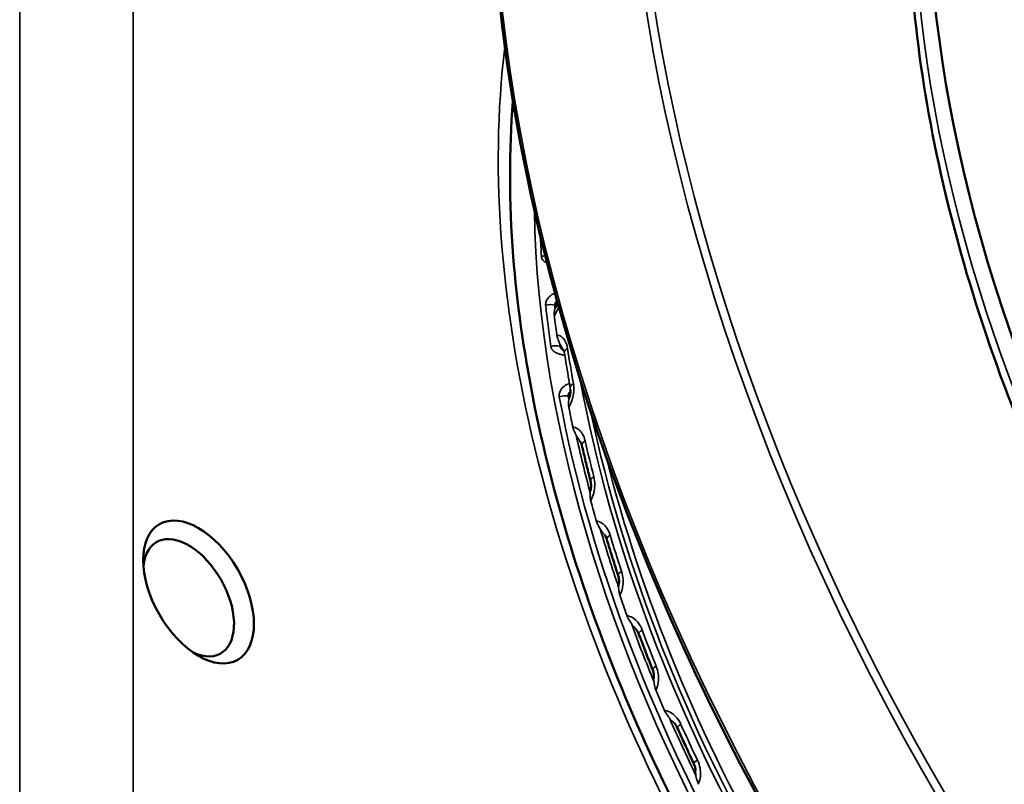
# Model space of a CAD drawing. Header units: millimetres. Extents: x 50 to 3176, y 50 to 2109.
# Tile 503 of 656: x 2001 to 2026, y 600 to 619. Entities that reach past the tile are written whole.
import ezdxf

# ---------------------------------------------------------------- set-up
doc = ezdxf.new("R2010")
doc.units = ezdxf.units.MM
doc.header["$LTSCALE"] = 10
doc.layers.add('Visible (ISO)', color=7, linetype='Continuous', lineweight=50)
doc.layers.add('Visible Narrow (ISO)', color=7, linetype='Continuous', lineweight=35)

msp = doc.modelspace()

# ---------------------------------------------------------------- linework, layer by layer
at = {"layer": 'Visible (ISO)'}
msp.add_line((2015.0429, 611.2063), (2015.0429, 611.2063), dxfattribs=at)
for centre, major_axis, start_param, end_param in [((2043.5671, 611.6442), (-13.75, 23.8157), 0.2254152, 3.1415927), ((2005.7015, 605.051), (0.8, -1.3856), 5.6019321, 10.1060312)]:
    msp.add_ellipse(centre, major_axis=major_axis, ratio=0.5773503, start_param=start_param, end_param=end_param, dxfattribs=at)
msp.add_ellipse((2005.949, 605.1939), major_axis=(-0.975, 1.6887), ratio=0.5773503, dxfattribs=at)
for points, knots in [([(2054.0372, 576.1256), (2051.7931, 575.5732), (2049.2972, 575.5858), (2044.0373, 576.7342), (2041.272, 577.8772), (2035.7584, 581.1801), (2033.011, 583.341), (2027.815, 588.4597), (2025.3672, 591.4164), (2021.0176, 597.8263), (2019.1164, 601.2783), (2016.0522, 608.3295), (2014.8897, 611.9276), (2013.4217, 618.908), (2013.1165, 622.2891), (2013.3977, 628.4932), (2013.9841, 631.3152), (2015.9933, 636.1079), (2017.4145, 638.08), (2019.7024, 639.9501), (2020.2512, 640.3294), (2020.8269, 640.6618)], [2.5220762, 2.5220762, 2.5220762, 2.5220762, 2.8401564, 2.8401564, 3.1603692, 3.1603692, 3.481068, 3.481068, 3.8016706, 3.8016706, 4.1221862, 4.1221862, 4.442713, 4.442713, 4.7633433, 4.7633433, 5.0840266, 5.0840266, 5.4039111, 5.4039111, 5.4977871, 5.4977871, 5.4977871, 5.4977871]), ([(2027.0353, 633.2388), (2026.5006, 632.6346), (2026.0244, 631.9557), (2024.694, 629.5578), (2024.088, 627.5792), (2023.5286, 623.1325), (2023.5866, 620.6562), (2024.3661, 615.4773), (2025.0881, 612.7754), (2027.1187, 607.4214), (2028.426, 604.7702), (2031.4938, 599.7818), (2033.2535, 597.4452), (2037.0524, 593.319), (2039.0911, 591.5303), (2043.2501, 588.6837), (2045.3699, 587.6269), (2049.4776, 586.3688), (2051.4669, 586.1648), (2054.4738, 586.5692), (2055.5861, 586.9161), (2056.5986, 587.4443)], [4.1176924, 4.1176924, 4.1176924, 4.1176924, 4.2606221, 4.2606221, 4.5777722, 4.5777722, 4.9004665, 4.9004665, 5.2234161, 5.2234161, 5.5458527, 5.5458527, 5.8681281, 5.8681281, 6.1906955, 6.1906955, 6.5137671, 6.5137671, 6.8356431, 6.8356431, 7.0438882, 7.0438882, 7.0438882, 7.0438882]), ([(2033.6748, 582.9597), (2031.8389, 583.8275), (2029.9557, 585.0501), (2026.2577, 588.1275), (2024.4457, 589.994), (2021.1187, 594.1719), (2019.6051, 596.484), (2017.0383, 601.3141), (2015.9859, 603.8315), (2014.4507, 608.8043), (2013.9673, 611.259), (2013.6811, 614.9063), (2013.6793, 616.2023), (2013.7794, 617.4196)], [1.4803757, 1.4803757, 1.4803757, 1.4803757, 1.7880187, 1.7880187, 2.1019673, 2.1019673, 2.4169902, 2.4169902, 2.7322996, 2.7322996, 3.0469733, 3.0469733, 3.2320133, 3.2320133, 3.2320133, 3.2320133]), ([(2014.8365, 612.2783), (2014.8429, 612.2938), (2014.8486, 612.3097), (2014.8642, 612.3583), (2014.872, 612.3917), (2014.8776, 612.428), (2014.8782, 612.4327), (2014.8788, 612.4374)], [0.011513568, 0.011513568, 0.011513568, 0.011513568, 0.016556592, 0.016556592, 0.026889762, 0.026889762, 0.028445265, 0.028445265, 0.028445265, 0.028445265]), ([(2015.1829, 610.028), (2015.1926, 610.0594), (2015.1999, 610.0923), (2015.2086, 610.1559), (2015.2102, 610.1875), (2015.2089, 610.2237), (2015.2085, 610.2309), (2015.2079, 610.2379)], [0.012713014, 0.012713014, 0.012713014, 0.012713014, 0.022588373, 0.022588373, 0.032375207, 0.032375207, 0.034863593, 0.034863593, 0.034863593, 0.034863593]), ([(2015.4951, 608.8484), (2015.4896, 608.8726), (2015.4822, 608.894), (2015.4682, 608.9243), (2015.4616, 608.935), (2015.456, 608.9426)], [0, 0, 0, 0, 0.009268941, 0.009268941, 0.016949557, 0.016949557, 0.016949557, 0.016949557]), ([(2015.7103, 607.9597), (2015.6951, 608.0191), (2015.68, 608.0785), (2015.6503, 608.1972), (2015.6356, 608.2565), (2015.6065, 608.3751), (2015.5922, 608.4343), (2015.5639, 608.5528), (2015.5499, 608.612), (2015.5222, 608.7303), (2015.5086, 608.7894), (2015.4951, 608.8484)], [1.236667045, 1.236667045, 1.236667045, 1.236667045, 1.244655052, 1.244655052, 1.252643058, 1.252643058, 1.260631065, 1.260631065, 1.268619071, 1.268619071, 1.276607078, 1.276607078, 1.276607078, 1.276607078]), ([(2015.7114, 607.7244), (2015.7182, 607.7551), (2015.7225, 607.7873), (2015.7252, 607.8499), (2015.7238, 607.8811), (2015.7175, 607.9273), (2015.7143, 607.9442), (2015.7103, 607.9597)], [0.013814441, 0.013814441, 0.013814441, 0.013814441, 0.023321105, 0.023321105, 0.032805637, 0.032805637, 0.038596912, 0.038596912, 0.038596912, 0.038596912]), ([(2016.1147, 606.5096), (2016.1069, 606.5355), (2016.097, 606.5589), (2016.0782, 606.5932), (2016.0693, 606.6059), (2016.0611, 606.6157)], [0, 0, 0, 0, 0.009287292, 0.009287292, 0.016797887, 0.016797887, 0.016797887, 0.016797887]), ([(2016.3977, 605.6124), (2016.378, 605.6722), (2016.3584, 605.7321), (2016.3197, 605.8518), (2016.3005, 605.9116), (2016.2624, 606.0313), (2016.2436, 606.0911), (2016.2062, 606.2107), (2016.1876, 606.2705), (2016.1509, 606.3901), (2016.1327, 606.4498), (2016.1147, 606.5096)], [1.13194729, 1.13194729, 1.13194729, 1.13194729, 1.139935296, 1.139935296, 1.147923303, 1.147923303, 1.155911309, 1.155911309, 1.163899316, 1.163899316, 1.171887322, 1.171887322, 1.171887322, 1.171887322]), ([(2016.4165, 605.392), (2016.4206, 605.4219), (2016.4221, 605.4533), (2016.4193, 605.5147), (2016.415, 605.5455), (2016.4053, 605.5872), (2016.4017, 605.6001), (2016.3977, 605.6124)], [0.014824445, 0.014824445, 0.014824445, 0.014824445, 0.024053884, 0.024053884, 0.033311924, 0.033311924, 0.03763582, 0.03763582, 0.03763582, 0.03763582]), ([(2016.9097, 604.1564), (2016.8996, 604.1833), (2016.8872, 604.2081), (2016.8632, 604.2459), (2016.8517, 604.2605), (2016.8407, 604.2722)], [0, 0, 0, 0, 0.009267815, 0.009267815, 0.016893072, 0.016893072, 0.016893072, 0.016893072]), ([(2017.2574, 603.2603), (2017.2334, 603.32), (2017.2096, 603.3797), (2017.1623, 603.499), (2017.1388, 603.5587), (2017.0921, 603.6782), (2017.0689, 603.7379), (2017.0229, 603.8574), (2017, 603.9172), (2016.9546, 604.0368), (2016.9321, 604.0966), (2016.9097, 604.1564)], [1.027227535, 1.027227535, 1.027227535, 1.027227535, 1.035215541, 1.035215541, 1.043203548, 1.043203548, 1.051191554, 1.051191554, 1.059179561, 1.059179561, 1.067167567, 1.067167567, 1.067167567, 1.067167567]), ([(2017.2908, 603.0558), (2017.2925, 603.0847), (2017.2913, 603.1153), (2017.2834, 603.1752), (2017.2765, 603.2053), (2017.2642, 603.2425), (2017.2609, 603.2515), (2017.2574, 603.2603)], [0.015760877, 0.015760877, 0.015760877, 0.015760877, 0.024811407, 0.024811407, 0.03389947, 0.03389947, 0.036897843, 0.036897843, 0.036897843, 0.036897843]), ([(2017.8714, 601.814), (2017.8592, 601.8413), (2017.8444, 601.8669), (2017.815, 601.9076), (2017.8003, 601.9241), (2017.786, 601.9375)], [0, 0, 0, 0, 0.009230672, 0.009230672, 0.017229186, 0.017229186, 0.017229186, 0.017229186]), ([(2018.28, 600.9288), (2018.252, 600.9876), (2018.2241, 601.0465), (2018.1688, 601.1643), (2018.1412, 601.2232), (2018.0865, 601.3412), (2018.0592, 601.4002), (2018.005, 601.5183), (2017.9781, 601.5774), (2017.9245, 601.6957), (2017.8979, 601.7548), (2017.8714, 601.814)], [0.92250778, 0.92250778, 0.92250778, 0.92250778, 0.930495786, 0.930495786, 0.938483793, 0.938483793, 0.946471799, 0.946471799, 0.954459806, 0.954459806, 0.962447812, 0.962447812, 0.962447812, 0.962447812]), ([(2018.325, 600.7408), (2018.3245, 600.7686), (2018.3211, 600.7981), (2018.3084, 600.8561), (2018.299, 600.8853), (2018.285, 600.918), (2018.2825, 600.9235), (2018.28, 600.9288)], [0.016652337, 0.016652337, 0.016652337, 0.016652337, 0.025618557, 0.025618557, 0.034597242, 0.034597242, 0.036404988, 0.036404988, 0.036404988, 0.036404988])]:
    msp.add_open_spline(points, degree=3, knots=knots, dxfattribs=at)
at = {"layer": 'Visible Narrow (ISO)'}
for p, q in [((2001.4942, 555.9183), (2001.4942, 686.5578)), ((2004.3226, 686.5578), (2004.3226, 555.9183)), ((2014.8206, 612.3357), (2014.8525, 612.3219)), ((2014.9862, 611.3032), (2014.9502, 611.316)), ((2015.1577, 610.0687), (2015.1914, 610.0583))]:
    msp.add_line(p, q, dxfattribs=at)
for centre, major_axis, ratio, start_param, end_param in [((2042.5064, 611.0319), (18.175, -31.48), 0.5773503, 1.9522005, 6.1173036), ((2042.4003, 610.9706), (18.25, -31.6099), 0.5773503, 3.1415927, 6.1173036), ((2039.0769, 609.0519), (-18.25, 31.6099), 0.5773503, 0, 2.975711), ((2043.2012, 611.433), (-13.741, 23.8), 0.5773503, 0.1966287, 3.1168974), ((2032.2534, 605.1123), (13.3222, -23.0747), 0.5773503, 3.7945863, 5.6301917), ((2031.9091, 604.9135), (-12.4448, 21.5551), 0.5773503, 0.8037671, 2.3378256), ((2032.0177, 604.9762), (-12.4306, 21.5305), 0.5773503, 0.8373344, 0.8615041), ((2014.5748, 613.4607), (0.1996, 0.0127), 0.5317818, 1.5001696, 1.9810934), ((2014.6791, 612.2541), (-0.1988, -0.0216), 0.4954735, 3.8686471, 5.0996081), ((2032.0177, 604.9762), (-12.4306, 21.5305), 0.5773503, 0.9187318, 0.9662238), ((2032.1119, 605.0306), (-12.3363, 21.3672), 0.5773503, 0.9187318, 0.9223697), ((2015.0386, 612.0174), (0.2533, -0.1607), 0.2427067, 3.7353521, 3.8543308), ((2032.107, 605.0277), (-12.3627, 21.4127), 0.5773503, 0.9317819, 0.9531736), ((2015.1017, 611.5203), (0.0549, 0.2949), 0.7600627, 1.4559667, 1.5749449), ((2032.1119, 605.0306), (-12.3363, 21.3672), 0.5773503, 0.9625858, 0.9662238), ((2014.8087, 611.2344), (0.1979, 0.0287), 0.4641053, 0.7099537, 1.9409131), ((2015.3545, 611.1928), (-0.2966, -0.045), 0.4582812, 5.4543258, 6.1639282), ((2032.3167, 605.1488), (12.3678, -21.4217), 0.5773503, 4.1164603, 4.1564003), ((2032.1922, 605.077), (-12.3354, 21.3656), 0.5773503, 0.9788395, 1.0108359), ((2015.498, 610.3305), (-0.2952, -0.0535), 0.4309332, 5.4415409, 6.1511405), ((2032.4926, 605.2504), (-12.3722, 21.4292), 0.5773503, 1.0154391, 2.1261535), ((2015.0163, 609.987), (-0.1966, -0.0368), 0.4249225, 3.8332236, 5.064183), ((2032.0177, 604.9762), (12.4306, -21.5305), 0.5773503, 4.1650442, 5.2597338), ((2032.1119, 605.0306), (-12.3363, 21.3672), 0.5773503, 1.0234515, 1.0270895), ((2015.3937, 609.7654), (0.2596, -0.1504), 0.2824154, 3.8130177, 3.9319964), ((2032.107, 605.0277), (-12.3627, 21.4127), 0.5773503, 1.0365017, 1.0578934), ((2032.6467, 605.3393), (12.4248, -21.5204), 0.5773503, 4.1986844, 5.2260936), ((2015.4983, 609.2547), (0.0582, 0.2943), 0.7225047, 1.5523436, 1.6713218), ((2032.1119, 605.0306), (-12.3363, 21.3672), 0.5773503, 1.0673056, 1.1318093), ((2015.7877, 608.9151), (-0.2925, -0.0667), 0.3851351, 5.4232083, 6.2831853), ((2032.3167, 605.1488), (12.3678, -21.4217), 0.5773503, 4.2211801, 4.2611201), ((2032.8155, 605.4368), (12.4774, -21.6115), 0.5773503, 4.2526871, 5.1720909), ((2016.0009, 608.0342), (-0.2906, -0.0744), 0.3560805, 5.413297, 6.2831473), ((2015.9323, 607.4617), (0.265, -0.1407), 0.324356, 3.8899405, 4.0089192), ((2032.107, 605.0277), (-12.3627, 21.4127), 0.5773503, 1.1412215, 1.1626132), ((2016.077, 606.9428), (0.0591, 0.2941), 0.682357, 1.6426614, 1.7616396), ((2032.1119, 605.0306), (-12.3363, 21.3672), 0.5773503, 1.1720253, 1.236529), ((2016.402, 606.5962), (-0.2872, -0.0866), 0.3077693, 5.399329, 6.2831853), ((2032.3167, 605.1488), (12.3678, -21.4217), 0.5773503, 4.3258998, 4.3658399), ((2016.6826, 605.7062), (-0.285, -0.0938), 0.2773264, 5.3919483, 6.2831853), ((2016.6482, 605.1314), (0.2696, -0.1316), 0.3680689, 3.9663528, 4.0853315), ((2032.107, 605.0277), (-12.3627, 21.4127), 0.5773503, 1.2459412, 1.2673329), ((2016.8316, 604.6101), (0.058, 0.2943), 0.6400592, 1.7283685, 1.8473467), ((2032.1119, 605.0306), (-12.3363, 21.3672), 0.5773503, 1.2767451, 1.3412488), ((2017.1907, 604.2615), (-0.281, -0.1051), 0.2270315, 5.3818647, 6.2831853), ((2032.3167, 605.1488), (12.3678, -21.4217), 0.5773503, 4.4306196, 4.4705596), ((2017.5357, 603.3722), (-0.2784, -0.1119), 0.1955339, 5.3767629, 6.2831853), ((2017.5338, 602.8002), (0.2735, -0.1232), 0.4130753, 4.042548, 4.1615267), ((2032.107, 605.0277), (-12.3627, 21.4127), 0.5773503, 1.350661, 1.3720527), ((2017.7538, 602.2821), (0.0551, 0.2949), 0.5960749, 1.8106288, 1.929607), ((2032.1119, 605.0306), (-12.3363, 21.3672), 0.5773503, 1.3814649, 1.4459685), ((2018.1452, 601.9365), (-0.2738, -0.1225), 0.1438064, 5.3702219, 6.2831853), ((2032.3167, 605.1488), (12.3678, -21.4217), 0.5773503, 4.5353393, 4.5752794), ((2018.5509, 601.0577), (-0.2709, -0.1289), 0.1115991, 5.3672271, 6.2831853), ((2018.5793, 600.4935), (0.2768, -0.1158), 0.458882, 4.1188862, 4.237865)]:
    msp.add_ellipse(centre, major_axis=major_axis, ratio=ratio, start_param=start_param, end_param=end_param, dxfattribs=at)
for points, knots in [([(2014.489, 613.553), (2014.4897, 613.542), (2014.4914, 613.5312), (2014.4948, 613.5182), (2014.4955, 613.5157), (2014.4994, 613.5036), (2014.5034, 613.4941), (2014.5102, 613.4817), (2014.512, 613.4785), (2014.5196, 613.4667), (2014.5262, 613.4582), (2014.537, 613.4467), (2014.5402, 613.4434), (2014.5527, 613.4318), (2014.563, 613.4238), (2014.5784, 613.4135), (2014.5824, 613.411), (2014.599, 613.401), (2014.6128, 613.3939), (2014.6277, 613.387)], [0, 0, 0, 0, 0.0736988, 0.0736988, 0.09090909, 0.09090909, 0.15857266, 0.15857266, 0.18181818, 0.18181818, 0.24663604, 0.24663604, 0.27272727, 0.27272727, 0.34102186, 0.34102186, 0.36363636, 0.36363636, 0.43244133, 0.43244133, 0.43244133, 0.43244133]), ([(2014.8248, 612.6356), (2014.8162, 612.6326), (2014.8078, 612.6293), (2014.7907, 612.6221), (2014.7822, 612.6181), (2014.7584, 612.606), (2014.7437, 612.5973), (2014.7238, 612.5837), (2014.7178, 612.5793), (2014.6975, 612.5636), (2014.6843, 612.5516), (2014.669, 612.5355), (2014.6658, 612.5319), (2014.6518, 612.5159), (2014.6424, 612.5031), (2014.6317, 612.4862), (2014.6292, 612.4821), (2014.62, 612.4659), (2014.6143, 612.4538), (2014.6078, 612.4372), (2014.6061, 612.4325), (2014.6006, 612.4156), (2014.5977, 612.4037), (2014.5952, 612.3882), (2014.5947, 612.3843), (2014.5929, 612.3681), (2014.5927, 612.3564), (2014.5936, 612.3424), (2014.5938, 612.3397), (2014.5941, 612.3371)], [0.38828533, 0.38828533, 0.38828533, 0.38828533, 0.420532, 0.420532, 0.45454545, 0.45454545, 0.51744874, 0.51744874, 0.54545455, 0.54545455, 0.61622995, 0.61622995, 0.63636364, 0.63636364, 0.70533777, 0.70533777, 0.72727273, 0.72727273, 0.79213921, 0.79213921, 0.81818182, 0.81818182, 0.88569052, 0.88569052, 0.90909091, 0.90909091, 0.98276304, 0.98276304, 1, 1, 1, 1]), ([(2014.8762, 612.447), (2014.873, 612.4452), (2014.8699, 612.4433), (2014.8652, 612.44), (2014.8635, 612.4388), (2014.8561, 612.4329), (2014.8509, 612.4278), (2014.8423, 612.4175), (2014.8387, 612.4122), (2014.8329, 612.4023), (2014.8306, 612.3976), (2014.8285, 612.3925), (2014.8283, 612.3922), (2014.8262, 612.3871), (2014.8246, 612.3823), (2014.8221, 612.3729), (2014.8212, 612.3682), (2014.8199, 612.359), (2014.8196, 612.3544), (2014.8196, 612.3452), (2014.8199, 612.3405), (2014.8206, 612.3357)], [0.56690246, 0.56690246, 0.56690246, 0.56690246, 0.6, 0.6, 0.61938722, 0.61938722, 0.68746448, 0.68746448, 0.74847276, 0.74847276, 0.8, 0.8, 0.80390967, 0.80390967, 0.85551703, 0.85551703, 0.90451808, 0.90451808, 0.95210404, 0.95210404, 0.99999994, 0.99999994, 0.99999994, 0.99999994]), ([(2014.8068, 612.1161), (2014.8059, 612.164), (2014.8142, 612.208), (2014.8257, 612.2477), (2014.8274, 612.2531), (2014.8291, 612.2582)], [0.000000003, 0.000000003, 0.000000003, 0.000000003, 0.016977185, 0.016977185, 0.019722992, 0.019722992, 0.019722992, 0.019722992]), ([(2014.8214, 612.0987), (2014.8198, 612.0963), (2014.8185, 612.0937), (2014.8171, 612.0908), (2014.8169, 612.0904), (2014.8158, 612.088), (2014.815, 612.0859), (2014.814, 612.0831), (2014.8137, 612.0824), (2014.8126, 612.079), (2014.8119, 612.0763), (2014.811, 612.0721), (2014.8107, 612.0707), (2014.8105, 612.0692)], [0, 0, 0, 0, 0.17427197, 0.17427197, 0.198059, 0.198059, 0.33333333, 0.33333333, 0.37844777, 0.37844777, 0.54356453, 0.54356453, 0.63488399, 0.63488399, 0.63488399, 0.63488399]), ([(2014.8214, 612.0987), (2014.8547, 612.1516), (2014.8811, 612.2062), (2014.902, 612.2601), (2014.9049, 612.2677), (2014.9077, 612.2752), (2014.9104, 612.2827), (2014.9125, 612.2886), (2014.9146, 612.2945), (2014.9166, 612.3005)], [0, 0, 0, 0, 0.29251013, 0.29251013, 0.29251013, 0.33333333, 0.33333333, 0.33333333, 0.36570077, 0.36570077, 0.36570077, 0.36570077]), ([(2014.869, 611.6089), (2014.8691, 611.6088), (2014.8691, 611.6086), (2014.8692, 611.6085), (2014.8702, 611.6067), (2014.8714, 611.605), (2014.8726, 611.6035), (2014.8736, 611.6024), (2014.8746, 611.6013), (2014.8757, 611.6004), (2014.8759, 611.6001), (2014.8762, 611.5999), (2014.8765, 611.5997), (2014.8779, 611.5986), (2014.8793, 611.5977), (2014.8808, 611.5971), (2014.8822, 611.5964), (2014.8837, 611.5959), (2014.8853, 611.5956)], [0.36532758, 0.36532758, 0.36532758, 0.36532758, 0.37573796, 0.37573796, 0.37573796, 0.54091091, 0.54091091, 0.54091091, 0.66666667, 0.66666667, 0.66666667, 0.70095313, 0.70095313, 0.70095313, 0.85443974, 0.85443974, 0.85443974, 1, 1, 1, 1]), ([(2015.1389, 611.2626), (2015.1291, 611.3271), (2015.1112, 611.3812), (2015.0887, 611.4265), (2015.0683, 611.4675), (2015.044, 611.5012), (2015.0147, 611.5285), (2015.0116, 611.5313), (2015.0085, 611.5341), (2015.0054, 611.5368), (2014.9736, 611.564), (2014.9361, 611.5843), (2014.8924, 611.5941), (2014.8901, 611.5946), (2014.8877, 611.5951), (2014.8853, 611.5956)], [0, 0, 0, 0, 0.33333333, 0.33333333, 0.33333333, 0.63524436, 0.63524436, 0.63524436, 0.66666667, 0.66666667, 0.66666667, 0.98297949, 0.98297949, 0.98297949, 1, 1, 1, 1]), ([(2014.9389, 611.3947), (2014.9304, 611.413), (2014.9219, 611.4321), (2014.8989, 611.4877), (2014.8857, 611.5248), (2014.8773, 611.5608)], [0.038641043, 0.038641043, 0.038641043, 0.038641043, 0.045890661, 0.045890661, 0.059409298, 0.059409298, 0.059409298, 0.059409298]), ([(2014.9862, 611.3032), (2014.9806, 611.313), (2014.9751, 611.3228), (2014.9588, 611.3532), (2014.9485, 611.3738), (2014.9389, 611.3947)], [0.013176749, 0.013176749, 0.013176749, 0.013176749, 0.016568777, 0.016568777, 0.023546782, 0.023546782, 0.023546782, 0.023546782]), ([(2014.7247, 611.3096), (2014.7264, 611.2983), (2014.729, 611.2871), (2014.7337, 611.2736), (2014.7346, 611.2711), (2014.7395, 611.2586), (2014.7444, 611.2488), (2014.7524, 611.2361), (2014.7546, 611.2329), (2014.7633, 611.2208), (2014.7708, 611.2121), (2014.7827, 611.2005), (2014.7863, 611.1972), (2014.8, 611.1856), (2014.8112, 611.1775), (2014.8276, 611.1675), (2014.8318, 611.165), (2014.8498, 611.1551), (2014.8647, 611.1481), (2014.8854, 611.1397), (2014.8902, 611.1378), (2014.9098, 611.1305), (2014.9255, 611.1253), (2014.9494, 611.1183), (2014.9569, 611.1161), (2014.9799, 611.1099), (2014.9957, 611.106), (2015.0216, 611.0998), (2015.0315, 611.0976), (2015.0519, 611.0931), (2015.0623, 611.0908), (2015.0727, 611.0886)], [0, 0, 0, 0, 0.0736988, 0.0736988, 0.09090909, 0.09090909, 0.15857266, 0.15857266, 0.18181818, 0.18181818, 0.24663604, 0.24663604, 0.27272727, 0.27272727, 0.34102186, 0.34102186, 0.36363636, 0.36363636, 0.43422944, 0.43422944, 0.45454545, 0.45454545, 0.51712634, 0.51712634, 0.54545455, 0.54545455, 0.60180424, 0.60180424, 0.63636364, 0.63636364, 0.67201326, 0.67201326, 0.67201326, 0.67201326]), ([(2015.0432, 611.2061), (2015.039, 611.2082), (2015.0348, 611.2104), (2015.0297, 611.2132), (2015.0287, 611.2137), (2015.026, 611.2153), (2015.0244, 611.2162), (2015.0168, 611.2207), (2015.0111, 611.2245), (2014.9991, 611.2334), (2014.9929, 611.2387), (2014.987, 611.2446), (2014.9866, 611.2449), (2014.9815, 611.2502), (2014.9771, 611.2553), (2014.9721, 611.262), (2014.9712, 611.2633), (2014.9664, 611.2703), (2014.963, 611.2762), (2014.9593, 611.2841), (2014.9585, 611.2859), (2014.9551, 611.2941), (2014.953, 611.3007), (2014.951, 611.3103), (2014.9505, 611.3131), (2014.9502, 611.316)], [0.53892157, 0.53892157, 0.53892157, 0.53892157, 0.57532679, 0.57532679, 0.58497057, 0.58497057, 0.6, 0.6, 0.65714918, 0.65714918, 0.73074984, 0.73074984, 0.73525397, 0.73525397, 0.8, 0.8, 0.81622045, 0.81622045, 0.8831343, 0.8831343, 0.90316283, 0.90316283, 0.97133745, 0.97133745, 1, 1, 1, 1]), ([(2015.0432, 611.2061), (2015.0416, 611.2094), (2015.0396, 611.2144), (2015.0335, 611.2263), (2015.0302, 611.2322), (2015.0214, 611.2465), (2015.0165, 611.2543), (2015.0033, 611.2748), (2014.9944, 611.2887), (2014.9862, 611.3032)], [0.009429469, 0.009429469, 0.009429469, 0.009429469, 0.015841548, 0.015841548, 0.020336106, 0.020336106, 0.024722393, 0.024722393, 0.031419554, 0.031419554, 0.031419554, 0.031419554]), ([(2015.0576, 611.1643), (2015.0551, 611.1747), (2015.0523, 611.1836), (2015.047, 611.1981), (2015.0446, 611.2032), (2015.0432, 611.2061)], [0, 0, 0, 0, 0.005283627, 0.005283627, 0.010910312, 0.010910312, 0.010910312, 0.010910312]), ([(2015.0727, 611.0886), (2015.0714, 611.097), (2015.07, 611.1051), (2015.065, 611.1327), (2015.061, 611.1501), (2015.0576, 611.1643)], [-0.0154235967, -0.0154235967, -0.0154235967, -0.0154235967, -0.0128602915, -0.0128602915, -0.0063830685, -0.0063830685, -0.0063830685, -0.0063830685]), ([(2015.1887, 610.3912), (2015.1789, 610.388), (2015.145, 610.3759), (2015.0896, 610.3481), (2015.0306, 610.3035), (2014.9848, 610.2525), (2014.9531, 610.1987), (2014.935, 610.1458), (2014.9288, 610.0965), (2014.9312, 610.0669), (2014.9339, 610.0528)], [0.32707581, 0.32707581, 0.32707581, 0.32707581, 0.36363636, 0.45454545, 0.54545455, 0.63636364, 0.72727273, 0.81818182, 0.90909091, 1, 1, 1, 1]), ([(2015.1809, 609.8191), (2015.2117, 609.8728), (2015.2352, 609.9283), (2015.2528, 609.9832), (2015.2553, 609.9908), (2015.2576, 609.9985), (2015.2599, 610.0061), (2015.2749, 610.0572), (2015.285, 610.1075), (2015.2906, 610.159), (2015.2919, 610.1704), (2015.2929, 610.1819), (2015.2937, 610.1935), (2015.2982, 610.2573), (2015.2961, 610.3238), (2015.2842, 610.3898)], [0, 0, 0, 0, 0.2925101, 0.2925101, 0.2925101, 0.3333333, 0.3333333, 0.3333333, 0.6063322, 0.6063322, 0.6063322, 0.6666667, 0.6666667, 0.6666667, 1, 1, 1, 1]), ([(2015.2023, 610.2943), (2015.2001, 610.3123), (2015.1979, 610.3303), (2015.1934, 610.3628), (2015.1912, 610.3774), (2015.1887, 610.3912)], [-0.014392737, -0.014392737, -0.014392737, -0.014392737, -0.008926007, -0.008926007, -0.004231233, -0.004231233, -0.004231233, -0.004231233]), ([(2015.2094, 610.1918), (2015.2051, 610.1892), (2015.201, 610.1863), (2015.1965, 610.1825), (2015.1957, 610.1819), (2015.1892, 610.1763), (2015.184, 610.1707), (2015.1751, 610.1588), (2015.1713, 610.1526), (2015.1653, 610.1405), (2015.1629, 610.1345), (2015.1579, 610.1188), (2015.156, 610.109), (2015.1548, 610.089), (2015.1555, 610.0789), (2015.1577, 610.0687)], [0.54602708, 0.54602708, 0.54602708, 0.54602708, 0.59122613, 0.59122613, 0.6, 0.6, 0.67050703, 0.67050703, 0.73868312, 0.73868312, 0.8, 0.8, 0.9, 0.9, 1, 1, 1, 1]), ([(2015.2079, 610.2379), (2015.2074, 610.2441), (2015.2068, 610.2506), (2015.2051, 610.2695), (2015.2039, 610.2819), (2015.2023, 610.2943)], [0.0043854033, 0.0043854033, 0.0043854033, 0.0043854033, 0.0060207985, 0.0060207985, 0.0090382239, 0.0090382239, 0.0090382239, 0.0090382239]), ([(2015.1641, 609.8376), (2015.1586, 609.8914), (2015.1639, 609.9421), (2015.1717, 609.9836), (2015.1723, 609.9862), (2015.1728, 609.9888)], [0.000000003, 0.000000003, 0.000000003, 0.000000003, 0.01836571, 0.01836571, 0.01963777, 0.01963777, 0.01963777, 0.01963777]), ([(2015.1809, 609.8191), (2015.1795, 609.8166), (2015.1782, 609.8141), (2015.177, 609.811), (2015.1769, 609.8107), (2015.1759, 609.8082), (2015.1752, 609.8061), (2015.1744, 609.8032), (2015.1742, 609.8025), (2015.1733, 609.7991), (2015.1727, 609.7963), (2015.1721, 609.7921), (2015.1719, 609.7905), (2015.1718, 609.789)], [0, 0, 0, 0, 0.17427176, 0.17427176, 0.19805915, 0.19805915, 0.33333333, 0.33333333, 0.37844788, 0.37844788, 0.54356447, 0.54356447, 0.63488446, 0.63488446, 0.63488446, 0.63488446]), ([(2015.2686, 609.316), (2015.2687, 609.3159), (2015.2688, 609.3158), (2015.2688, 609.3157), (2015.27, 609.3138), (2015.2714, 609.312), (2015.2728, 609.3105), (2015.2739, 609.3093), (2015.275, 609.3082), (2015.2762, 609.3072), (2015.2765, 609.307), (2015.2769, 609.3067), (2015.2772, 609.3065), (2015.2787, 609.3054), (2015.2802, 609.3044), (2015.2819, 609.3037), (2015.2834, 609.303), (2015.285, 609.3025), (2015.2867, 609.3021)], [0.36532663, 0.36532663, 0.36532663, 0.36532663, 0.37573838, 0.37573838, 0.37573838, 0.54091098, 0.54091098, 0.54091098, 0.66666667, 0.66666667, 0.66666667, 0.70095289, 0.70095289, 0.70095289, 0.85443949, 0.85443949, 0.85443949, 1, 1, 1, 1]), ([(2015.3544, 609.1015), (2015.3448, 609.1193), (2015.335, 609.1382), (2015.3081, 609.1931), (2015.2921, 609.2303), (2015.2809, 609.2669)], [0.038641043, 0.038641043, 0.038641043, 0.038641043, 0.04589065, 0.04589065, 0.059409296, 0.059409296, 0.059409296, 0.059409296]), ([(2015.5774, 608.957), (2015.5623, 609.023), (2015.5395, 609.0786), (2015.5125, 609.1253), (2015.488, 609.1676), (2015.46, 609.2025), (2015.4273, 609.231), (2015.4239, 609.234), (2015.4204, 609.2369), (2015.4169, 609.2397), (2015.3816, 609.2681), (2015.3408, 609.2896), (2015.2943, 609.3005), (2015.2918, 609.301), (2015.2893, 609.3016), (2015.2867, 609.3021)], [0, 0, 0, 0, 0.33333333, 0.33333333, 0.33333333, 0.63524436, 0.63524436, 0.63524436, 0.66666667, 0.66666667, 0.66666667, 0.98297949, 0.98297949, 0.98297949, 1, 1, 1, 1]), ([(2015.456, 608.9426), (2015.4469, 608.9551), (2015.4379, 608.9677), (2015.402, 609.0194), (2015.3768, 609.0597), (2015.3544, 609.1015)], [0.020135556, 0.020135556, 0.020135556, 0.020135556, 0.025121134, 0.025121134, 0.040346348, 0.040346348, 0.040346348, 0.040346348]), ([(2015.7261, 607.4871), (2015.7544, 607.5411), (2015.775, 607.5971), (2015.7895, 607.6526), (2015.7915, 607.6604), (2015.7934, 607.6681), (2015.7952, 607.6758), (2015.8073, 607.7274), (2015.8143, 607.7783), (2015.8165, 607.8306), (2015.817, 607.8422), (2015.8172, 607.8538), (2015.8172, 607.8656), (2015.8174, 607.9303), (2015.8104, 607.998), (2015.7932, 608.0652)], [0, 0, 0, 0, 0.2925101, 0.2925101, 0.2925101, 0.3333333, 0.3333333, 0.3333333, 0.6063322, 0.6063322, 0.6063322, 0.6666667, 0.6666667, 0.6666667, 1, 1, 1, 1]), ([(2015.707, 607.5063), (2015.6972, 607.5616), (2015.6979, 607.6149), (2015.7015, 607.6595), (2015.7018, 607.6623), (2015.7021, 607.6651)], [0.000000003, 0.000000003, 0.000000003, 0.000000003, 0.01836571, 0.01836571, 0.01963777, 0.01963777, 0.01963777, 0.01963777]), ([(2015.7261, 607.4871), (2015.7247, 607.4846), (2015.7236, 607.482), (2015.7225, 607.479), (2015.7224, 607.4786), (2015.7216, 607.4762), (2015.721, 607.474), (2015.7203, 607.4711), (2015.7202, 607.4704), (2015.7195, 607.4669), (2015.7191, 607.4641), (2015.7188, 607.4598), (2015.7187, 607.4583), (2015.7187, 607.4567)], [0, 0, 0, 0, 0.17431055, 0.17431055, 0.19805948, 0.19805948, 0.33333333, 0.33333333, 0.37844807, 0.37844807, 0.54356424, 0.54356424, 0.63488515, 0.63488515, 0.63488515, 0.63488515]), ([(2015.8527, 606.9762), (2015.8528, 606.9761), (2015.8529, 606.9759), (2015.853, 606.9758), (2015.8543, 606.9739), (2015.8559, 606.9721), (2015.8575, 606.9705), (2015.8587, 606.9693), (2015.8599, 606.9682), (2015.8612, 606.9672), (2015.8616, 606.9669), (2015.862, 606.9667), (2015.8623, 606.9664), (2015.8639, 606.9653), (2015.8656, 606.9643), (2015.8674, 606.9636), (2015.869, 606.9628), (2015.8708, 606.9623), (2015.8726, 606.9619)], [0.36532765, 0.36532765, 0.36532765, 0.36532765, 0.37573811, 0.37573811, 0.37573811, 0.5409112, 0.5409112, 0.5409112, 0.66666667, 0.66666667, 0.66666667, 0.70095345, 0.70095345, 0.70095345, 0.85443993, 0.85443993, 0.85443993, 1, 1, 1, 1]), ([(2015.9535, 606.7636), (2015.9428, 606.7809), (2015.9318, 606.7992), (2015.9013, 606.853), (2015.8827, 606.8898), (2015.8687, 606.9266)], [0.038641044, 0.038641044, 0.038641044, 0.038641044, 0.045890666, 0.045890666, 0.059409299, 0.059409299, 0.059409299, 0.059409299]), ([(2016.1992, 606.6096), (2016.179, 606.6765), (2016.1515, 606.7329), (2016.1201, 606.7804), (2016.0917, 606.8234), (2016.0602, 606.8591), (2016.0241, 606.8883), (2016.0203, 606.8913), (2016.0165, 606.8943), (2016.0126, 606.8972), (2015.9738, 606.9264), (2015.9298, 606.9486), (2015.8806, 606.9601), (2015.8779, 606.9607), (2015.8753, 606.9613), (2015.8726, 606.9619)], [0, 0, 0, 0, 0.33333333, 0.33333333, 0.33333333, 0.63524436, 0.63524436, 0.63524436, 0.66666667, 0.66666667, 0.66666667, 0.98297949, 0.98297949, 0.98297949, 1, 1, 1, 1]), ([(2016.0611, 606.6157), (2016.0522, 606.6264), (2016.0434, 606.6372), (2016.0058, 606.685), (2015.9784, 606.7233), (2015.9535, 606.7636)], [0.020552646, 0.020552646, 0.020552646, 0.020552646, 0.025110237, 0.025110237, 0.040324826, 0.040324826, 0.040324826, 0.040324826]), ([(2016.4508, 605.1283), (2016.4769, 605.1823), (2016.4946, 605.2384), (2016.5062, 605.294), (2016.5078, 605.3018), (2016.5093, 605.3095), (2016.5107, 605.3173), (2016.5199, 605.369), (2016.5239, 605.4201), (2016.5228, 605.4727), (2016.5225, 605.4843), (2016.522, 605.496), (2016.5213, 605.5077), (2016.5172, 605.5729), (2016.5056, 605.6409), (2016.4833, 605.7087)], [0, 0, 0, 0, 0.2925101, 0.2925101, 0.2925101, 0.3333333, 0.3333333, 0.3333333, 0.6063322, 0.6063322, 0.6063322, 0.6666667, 0.6666667, 0.6666667, 1, 1, 1, 1]), ([(2016.4297, 605.1479), (2016.4155, 605.2041), (2016.4117, 605.2594), (2016.4111, 605.3065), (2016.4111, 605.3096), (2016.4111, 605.3125)], [0.000000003, 0.000000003, 0.000000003, 0.000000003, 0.01836571, 0.01836571, 0.01963777, 0.01963777, 0.01963777, 0.01963777]), ([(2016.4508, 605.1283), (2016.4496, 605.1258), (2016.4486, 605.1232), (2016.4477, 605.1201), (2016.4476, 605.1198), (2016.4469, 605.1173), (2016.4464, 605.1152), (2016.4459, 605.1122), (2016.4458, 605.1115), (2016.4453, 605.108), (2016.4451, 605.1052), (2016.445, 605.1009), (2016.445, 605.0994), (2016.4451, 605.0978)], [0, 0, 0, 0, 0.17431159, 0.17431159, 0.19805891, 0.19805891, 0.33333333, 0.33333333, 0.37844773, 0.37844773, 0.54356461, 0.54356461, 0.63488384, 0.63488384, 0.63488384, 0.63488384]), ([(2016.6149, 604.615), (2016.615, 604.6149), (2016.6151, 604.6148), (2016.6152, 604.6146), (2016.6167, 604.6127), (2016.6184, 604.6109), (2016.6202, 604.6093), (2016.6215, 604.6081), (2016.6229, 604.6069), (2016.6243, 604.6059), (2016.6247, 604.6057), (2016.6251, 604.6054), (2016.6255, 604.6051), (2016.6272, 604.604), (2016.6291, 604.603), (2016.6309, 604.6023), (2016.6327, 604.6015), (2016.6345, 604.601), (2016.6364, 604.6006)], [0.36532654, 0.36532654, 0.36532654, 0.36532654, 0.37573842, 0.37573842, 0.37573842, 0.540911, 0.540911, 0.540911, 0.66666667, 0.66666667, 0.66666667, 0.70095288, 0.70095288, 0.70095288, 0.85443947, 0.85443947, 0.85443947, 1, 1, 1, 1]), ([(2016.7296, 604.4068), (2016.718, 604.4233), (2016.706, 604.4409), (2016.6722, 604.4929), (2016.6511, 604.5289), (2016.6345, 604.5654)], [0.038641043, 0.038641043, 0.038641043, 0.038641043, 0.045890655, 0.045890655, 0.059409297, 0.059409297, 0.059409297, 0.059409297]), ([(2016.9976, 604.2463), (2016.9726, 604.3132), (2016.9405, 604.3698), (2016.9049, 604.4175), (2016.8728, 604.4607), (2016.8378, 604.4965), (2016.7984, 604.526), (2016.7944, 604.529), (2016.7902, 604.532), (2016.786, 604.5349), (2016.7438, 604.5644), (2016.6967, 604.5869), (2016.6448, 604.5987), (2016.642, 604.5994), (2016.6392, 604.6), (2016.6364, 604.6006)], [0, 0, 0, 0, 0.33333333, 0.33333333, 0.33333333, 0.63524436, 0.63524436, 0.63524436, 0.66666667, 0.66666667, 0.66666667, 0.98297949, 0.98297949, 0.98297949, 1, 1, 1, 1]), ([(2016.8407, 604.2722), (2016.8326, 604.2808), (2016.8246, 604.2895), (2016.7861, 604.3324), (2016.7567, 604.3684), (2016.7296, 604.4068)], [0.021159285, 0.021159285, 0.021159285, 0.021159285, 0.025102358, 0.025102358, 0.040309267, 0.040309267, 0.040309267, 0.040309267]), ([(2017.3473, 602.7684), (2017.3711, 602.8221), (2017.3863, 602.8778), (2017.395, 602.9331), (2017.3962, 602.9409), (2017.3973, 602.9486), (2017.3983, 602.9563), (2017.4048, 603.0078), (2017.406, 603.0586), (2017.4017, 603.1109), (2017.4008, 603.1225), (2017.3996, 603.1341), (2017.3982, 603.1458), (2017.3901, 603.2107), (2017.374, 603.2785), (2017.3469, 603.3461)], [0, 0, 0, 0, 0.2925101, 0.2925101, 0.2925101, 0.3333333, 0.3333333, 0.3333333, 0.6063322, 0.6063322, 0.6063322, 0.6666667, 0.6666667, 0.6666667, 1, 1, 1, 1]), ([(2017.3241, 602.7881), (2017.3057, 602.8446), (2017.2975, 602.9015), (2017.2928, 602.9506), (2017.2925, 602.9538), (2017.2922, 602.9569)], [0.000000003, 0.000000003, 0.000000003, 0.000000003, 0.01836571, 0.01836571, 0.01963777, 0.01963777, 0.01963777, 0.01963777]), ([(2017.3473, 602.7684), (2017.3462, 602.7659), (2017.3453, 602.7633), (2017.3445, 602.7603), (2017.3444, 602.7599), (2017.3438, 602.7575), (2017.3434, 602.7554), (2017.3431, 602.7525), (2017.343, 602.7517), (2017.3427, 602.7483), (2017.3427, 602.7455), (2017.3428, 602.7412), (2017.3429, 602.7397), (2017.3431, 602.7381)], [0, 0, 0, 0, 0.17431166, 0.17431166, 0.19805885, 0.19805885, 0.33333333, 0.33333333, 0.37844768, 0.37844768, 0.54356463, 0.54356463, 0.63488367, 0.63488367, 0.63488367, 0.63488367]), ([(2017.5468, 602.2583), (2017.5469, 602.2582), (2017.547, 602.2581), (2017.5471, 602.258), (2017.5488, 602.2561), (2017.5507, 602.2543), (2017.5526, 602.2527), (2017.5541, 602.2515), (2017.5556, 602.2503), (2017.5571, 602.2493), (2017.5575, 602.2491), (2017.5579, 602.2488), (2017.5583, 602.2486), (2017.5602, 602.2474), (2017.5622, 602.2465), (2017.5641, 602.2457), (2017.566, 602.245), (2017.5679, 602.2444), (2017.5699, 602.244)], [0.36532733, 0.36532733, 0.36532733, 0.36532733, 0.37573873, 0.37573873, 0.37573873, 0.54091204, 0.54091204, 0.54091204, 0.66666667, 0.66666667, 0.66666667, 0.70095418, 0.70095418, 0.70095418, 0.85444031, 0.85444031, 0.85444031, 1, 1, 1, 1]), ([(2017.6743, 602.0569), (2017.6619, 602.0724), (2017.6489, 602.089), (2017.6121, 602.1387), (2017.5888, 602.1735), (2017.5698, 602.2093)], [0.038641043, 0.038641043, 0.038641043, 0.038641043, 0.045890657, 0.045890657, 0.059409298, 0.059409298, 0.059409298, 0.059409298]), ([(2017.9639, 601.8928), (2017.9342, 601.9591), (2017.8978, 602.0152), (2017.8583, 602.0624), (2017.8226, 602.1052), (2017.7844, 602.1408), (2017.742, 602.17), (2017.7375, 602.173), (2017.7331, 602.176), (2017.7286, 602.1789), (2017.6832, 602.2081), (2017.6332, 602.2304), (2017.5787, 602.2422), (2017.5758, 602.2428), (2017.5729, 602.2434), (2017.5699, 602.244)], [0, 0, 0, 0, 0.33333333, 0.33333333, 0.33333333, 0.63524436, 0.63524436, 0.63524436, 0.66666667, 0.66666667, 0.66666667, 0.98297949, 0.98297949, 0.98297949, 1, 1, 1, 1]), ([(2017.786, 601.9375), (2017.7793, 601.9437), (2017.7727, 601.95), (2017.7342, 601.9874), (2017.7033, 602.0207), (2017.6743, 602.0569)], [0.02196482, 0.02196482, 0.02196482, 0.02196482, 0.025096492, 0.025096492, 0.040297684, 0.040297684, 0.040297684, 0.040297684]), ([(2018.4056, 600.4334), (2018.4274, 600.4864), (2018.4401, 600.5414), (2018.4462, 600.5959), (2018.4471, 600.6036), (2018.4478, 600.6112), (2018.4484, 600.6188), (2018.4524, 600.6696), (2018.4509, 600.7197), (2018.4437, 600.7713), (2018.4422, 600.7827), (2018.4403, 600.7941), (2018.4382, 600.8057), (2018.4264, 600.8697), (2018.4062, 600.9365), (2018.3745, 601.0032)], [0, 0, 0, 0, 0.2925101, 0.2925101, 0.2925101, 0.3333333, 0.3333333, 0.3333333, 0.6063322, 0.6063322, 0.6063322, 0.6666667, 0.6666667, 0.6666667, 1, 1, 1, 1]), ([(2018.3805, 600.4529), (2018.3582, 600.5091), (2018.3456, 600.5668), (2018.3367, 600.6175), (2018.3362, 600.6207), (2018.3357, 600.6239)], [0.000000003, 0.000000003, 0.000000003, 0.000000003, 0.01836571, 0.01836571, 0.01963777, 0.01963777, 0.01963777, 0.01963777]), ([(2018.4056, 600.4334), (2018.4046, 600.4309), (2018.4038, 600.4284), (2018.4031, 600.4254), (2018.4031, 600.425), (2018.4026, 600.4226), (2018.4023, 600.4205), (2018.4021, 600.4176), (2018.4021, 600.4169), (2018.402, 600.4135), (2018.402, 600.4108), (2018.4024, 600.4065), (2018.4026, 600.405), (2018.4029, 600.4035)], [0, 0, 0, 0, 0.17431199, 0.17431199, 0.19805867, 0.19805867, 0.33333333, 0.33333333, 0.37844757, 0.37844757, 0.54356474, 0.54356474, 0.63488322, 0.63488322, 0.63488322, 0.63488322])]:
    msp.add_open_spline(points, degree=3, knots=knots, dxfattribs=at)
for points in [[(2014.8105, 612.0692), (2014.8087, 612.0845), (2014.8071, 612.0995), (2014.8068, 612.1161)], [(2014.8291, 612.2582), (2014.8314, 612.265), (2014.8339, 612.2717), (2014.8365, 612.2783)], [(2014.8773, 611.5608), (2014.8733, 611.5783), (2014.8711, 611.5934), (2014.869, 611.6089)], [(2015.1728, 609.9888), (2015.1756, 610.0024), (2015.179, 610.0154), (2015.1829, 610.028)], [(2015.1718, 609.789), (2015.1687, 609.8048), (2015.1658, 609.8203), (2015.1641, 609.8376)], [(2015.2809, 609.2669), (2015.2755, 609.2846), (2015.272, 609.3002), (2015.2686, 609.316)], [(2015.7021, 607.6651), (2015.704, 607.6857), (2015.7072, 607.7055), (2015.7114, 607.7244)], [(2015.7187, 607.4567), (2015.7143, 607.4728), (2015.7102, 607.4885), (2015.707, 607.5063)], [(2015.8687, 606.9266), (2015.862, 606.9444), (2015.8573, 606.9601), (2015.8527, 606.9762)], [(2016.4111, 605.3125), (2016.4111, 605.3402), (2016.4131, 605.3666), (2016.4165, 605.392)], [(2016.4451, 605.0978), (2016.4395, 605.114), (2016.4343, 605.1298), (2016.4297, 605.1479)], [(2016.6345, 604.5654), (2016.6265, 604.5831), (2016.6207, 604.5989), (2016.6149, 604.615)], [(2017.2922, 602.9569), (2017.2892, 602.9911), (2017.289, 603.024), (2017.2908, 603.0558)], [(2017.3431, 602.7381), (2017.3364, 602.7542), (2017.33, 602.77), (2017.3241, 602.7881)], [(2017.5698, 602.2093), (2017.5606, 602.2267), (2017.5537, 602.2423), (2017.5468, 602.2583)], [(2018.3357, 600.6239), (2018.3289, 600.6642), (2018.3257, 600.7031), (2018.325, 600.7408)], [(2018.4029, 600.4035), (2018.3951, 600.4193), (2018.3877, 600.4349), (2018.3805, 600.4529)]]:
    msp.add_open_spline(points, degree=3, dxfattribs=at)

doc.saveas('drawing.dxf')
